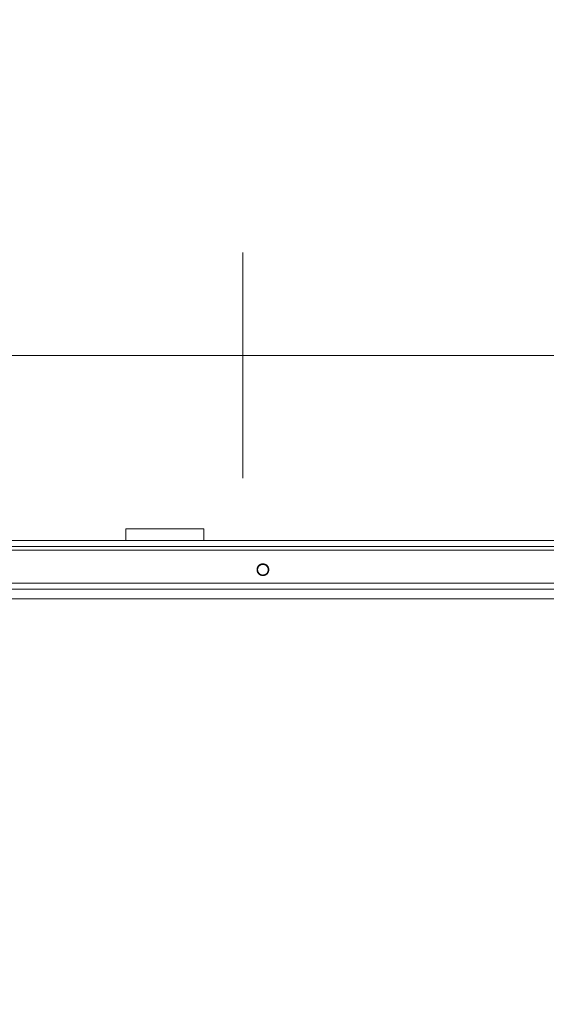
# Model space of a CAD drawing. Header units: millimetres. Extents: x -3490 to 61924, y -72580 to 6847.
# Tile 629 of 656: x 26276 to 26546, y -17988 to -17482. Entities that reach past the tile are written whole.
import ezdxf

# ---------------------------------------------------------------- set-up
doc = ezdxf.new("R2010")
doc.units = ezdxf.units.MM
doc.layers.add('COTAS_P', color=1, linetype='Continuous', lineweight=0)
doc.layers.add('superior_C05', color=7, linetype='Continuous', lineweight=0)
doc.dimstyles.new('R19_100', dxfattribs={"dimtxt": 250, "dimasz": 150, "dimexe": 150, "dimexo": 80, "dimgap": 100, "dimtad": 1, "dimtih": 1, "dimtoh": 1, "dimdsep": 46, "dimcen": 0.09, "dimadec": 0, "dimazin": 0, "dimtfac": 1, "dimtdec": 4, "dimtofl": 0, "dimtmove": 0, "dimatfit": 3, "dimfxl": 1, "dimtolj": 1, "dimtzin": 0, "dimarcsym": 0})

# ---------------------------------------------------------------- blocks, each defined once
blk = doc.blocks.new('DIM_R29_37')
at = {"layer": 'COTAS_P'}
for p, q in [((24250.07, -17080), (24400.07, -17035)), ((26750.07, -17080), (26600.07, -17035)), ((24250.07, -17980), (24250.07, -17080)), ((24250.07, -17080), (26750.07, -17080)), ((24250.07, -17080), (24400.07, -17125)), ((26750.07, -17080), (26600.07, -17125)), ((26750.07, -17980), (26750.07, -17080))]:
    blk.add_line(p, q, dxfattribs=at)
blk.add_text('2500 P', height=250, dxfattribs=at).set_placement((25500.07, -16980))
blk = doc.blocks.new('DIM_R29_51')
at = {"layer": 'COTAS_P'}
for p, q in [((26095.07, -17655), (26050.07, -17805)), ((26795.07, -17655), (26095.07, -17655)), ((26095.07, -18305), (26095.07, -17655)), ((26095.07, -17655), (26140.07, -17805)), ((26095.07, -18305), (26050.07, -18155)), ((26095.07, -18305), (26140.07, -18155)), ((26795.07, -18305), (26095.07, -18305))]:
    blk.add_line(p, q, dxfattribs=at)
blk.add_text('650 P', height=250, rotation=90, dxfattribs=at).set_placement((25995.07, -17980))

msp = doc.modelspace()

# ---------------------------------------------------------------- linework, layer by layer
at = {"layer": 'superior_C05'}
for p, q in [((26390.067, -17602.162), (26390.067, -17602.018)), ((26390.067, -17602.45), (26390.067, -17602.162)), ((26390.067, -17602.881), (26390.067, -17602.45)), ((26390.067, -17603.454), (26390.067, -17602.881)), ((26390.067, -17604.168), (26390.067, -17603.454)), ((26390.067, -17605.02), (26390.067, -17604.168)), ((26390.067, -17606.009), (26390.067, -17605.02)), ((26390.067, -17607.133), (26390.067, -17606.009)), ((26390.067, -17608.387), (26390.067, -17607.133)), ((26390.067, -17609.771), (26390.067, -17608.387)), ((26390.067, -17611.278), (26390.067, -17609.771)), ((26390.067, -17612.908), (26390.067, -17611.278)), ((26390.067, -17614.654), (26390.067, -17612.908)), ((26390.067, -17616.513), (26390.067, -17614.654)), ((26390.067, -17618.48), (26390.067, -17616.513)), ((26390.067, -17620.55), (26390.067, -17618.48)), ((26390.067, -17622.718), (26390.067, -17620.55)), ((26390.067, -17624.979), (26390.067, -17622.718)), ((26390.067, -17627.327), (26390.067, -17624.979)), ((26390.067, -17629.757), (26390.067, -17627.327)), ((26390.067, -17632.261), (26390.067, -17629.757)), ((26390.067, -17634.835), (26390.067, -17632.261)), ((26390.067, -17637.471), (26390.067, -17634.835)), ((26390.067, -17640.163), (26390.067, -17637.471)), ((26390.067, -17642.904), (26390.067, -17640.163)), ((26390.067, -17645.688), (26390.067, -17642.904)), ((26390.067, -17648.508), (26390.067, -17645.688)), ((26390.067, -17651.356), (26390.067, -17648.508)), ((26390.067, -17654.225), (26390.067, -17651.356)), ((26390.067, -17657.109), (26390.067, -17654.225)), ((26390.067, -17660), (26390.067, -17657.109)), ((26390.067, -17660), (26390.067, -17662.891)), ((26390.067, -17662.891), (26390.067, -17665.775)), ((26390.067, -17665.775), (26390.067, -17668.644)), ((26390.067, -17668.644), (26390.067, -17671.492)), ((26390.067, -17671.492), (26390.067, -17674.312)), ((26390.067, -17674.312), (26390.067, -17677.096)), ((26390.067, -17677.096), (26390.067, -17679.837)), ((26390.067, -17679.837), (26390.067, -17682.529)), ((26390.067, -17682.529), (26390.067, -17685.165)), ((26390.067, -17685.165), (26390.067, -17687.739)), ((26390.067, -17687.739), (26390.067, -17690.243)), ((26390.067, -17690.243), (26390.067, -17692.673)), ((26390.067, -17692.673), (26390.067, -17695.021)), ((26390.067, -17695.021), (26390.067, -17697.282)), ((26390.067, -17697.282), (26390.067, -17699.45)), ((26390.067, -17699.45), (26390.067, -17701.52)), ((26390.067, -17701.52), (26390.067, -17703.487)), ((26390.067, -17703.487), (26390.067, -17705.346)), ((26390.067, -17705.346), (26390.067, -17707.092)), ((26390.067, -17707.092), (26390.067, -17708.722)), ((26390.067, -17708.722), (26390.067, -17710.229)), ((26390.067, -17710.229), (26390.067, -17711.613)), ((26390.067, -17711.613), (26390.067, -17712.867)), ((26390.067, -17712.867), (26390.067, -17713.991)), ((26390.067, -17713.991), (26390.067, -17714.98)), ((26390.067, -17714.98), (26390.067, -17715.832)), ((26390.067, -17715.832), (26390.067, -17716.546)), ((26390.067, -17716.546), (26390.067, -17717.119)), ((26390.067, -17717.119), (26390.067, -17717.55)), ((26390.067, -17717.55), (26390.067, -17717.838)), ((26390.067, -17717.838), (26390.067, -17717.982)), ((26330.067, -17750), (26330.067, -17744)), ((26330.067, -17744), (26370.067, -17744)), ((26345.58, -17744), (26345.569, -17744)), ((26345.602, -17744), (26345.58, -17744)), ((26345.636, -17744), (26345.602, -17744)), ((26345.68, -17744), (26345.636, -17744)), ((26345.736, -17744), (26345.68, -17744)), ((26345.802, -17744), (26345.736, -17744)), ((26345.879, -17744), (26345.802, -17744)), ((26345.966, -17744), (26345.879, -17744)), ((26346.063, -17744), (26345.966, -17744)), ((26346.17, -17744), (26346.063, -17744)), ((26346.287, -17744), (26346.17, -17744)), ((26346.414, -17744), (26346.287, -17744)), ((26346.549, -17744), (26346.414, -17744)), ((26346.693, -17744), (26346.549, -17744)), ((26346.846, -17744), (26346.693, -17744)), ((26347.007, -17744), (26346.846, -17744)), ((26347.175, -17744), (26347.007, -17744)), ((26347.35, -17744), (26347.175, -17744)), ((26347.533, -17744), (26347.35, -17744)), ((26347.721, -17744), (26347.533, -17744)), ((26347.915, -17744), (26347.721, -17744)), ((26348.115, -17744), (26347.915, -17744)), ((26348.32, -17744), (26348.115, -17744)), ((26348.528, -17744), (26348.32, -17744)), ((26348.741, -17744), (26348.528, -17744)), ((26348.957, -17744), (26348.741, -17744)), ((26349.176, -17744), (26348.957, -17744)), ((26349.397, -17744), (26349.176, -17744)), ((26349.619, -17744), (26349.397, -17744)), ((26349.843, -17744), (26349.619, -17744)), ((26350.067, -17744), (26349.843, -17744)), ((26350.292, -17744), (26350.067, -17744)), ((26350.516, -17744), (26350.292, -17744)), ((26350.738, -17744), (26350.516, -17744)), ((26350.959, -17744), (26350.738, -17744)), ((26351.178, -17744), (26350.959, -17744)), ((26351.394, -17744), (26351.178, -17744)), ((26351.607, -17744), (26351.394, -17744)), ((26351.815, -17744), (26351.607, -17744)), ((26352.02, -17744), (26351.815, -17744)), ((26352.22, -17744), (26352.02, -17744)), ((26352.414, -17744), (26352.22, -17744)), ((26352.602, -17744), (26352.414, -17744)), ((26352.785, -17744), (26352.602, -17744)), ((26352.96, -17744), (26352.785, -17744)), ((26353.128, -17744), (26352.96, -17744)), ((26353.289, -17744), (26353.128, -17744)), ((26353.442, -17744), (26353.289, -17744)), ((26353.586, -17744), (26353.442, -17744)), ((26353.721, -17744), (26353.586, -17744)), ((26353.848, -17744), (26353.721, -17744)), ((26353.965, -17744), (26353.848, -17744)), ((26354.072, -17744), (26353.965, -17744)), ((26354.169, -17744), (26354.072, -17744)), ((26354.256, -17744), (26354.169, -17744)), ((26354.333, -17744), (26354.256, -17744)), ((26354.399, -17744), (26354.333, -17744)), ((26354.455, -17744), (26354.399, -17744)), ((26354.499, -17744), (26354.455, -17744)), ((26354.533, -17744), (26354.499, -17744)), ((26354.555, -17744), (26354.533, -17744)), ((26354.566, -17744), (26354.555, -17744)), ((26370.067, -17750), (26370.067, -17744)), ((24310.067, -17750), (26690.067, -17750)), ((26330.067, -17750), (26370.067, -17750)), ((26342.09, -17750), (26342.07, -17750)), ((26342.13, -17750), (26342.09, -17750)), ((26342.189, -17750), (26342.13, -17750)), ((26342.268, -17750), (26342.189, -17750)), ((26342.366, -17750), (26342.268, -17750)), ((26342.484, -17750), (26342.366, -17750)), ((26342.62, -17750), (26342.484, -17750)), ((26342.775, -17750), (26342.62, -17750)), ((26342.949, -17750), (26342.775, -17750)), ((26343.139, -17750), (26342.949, -17750)), ((26343.347, -17750), (26343.139, -17750)), ((26343.572, -17750), (26343.347, -17750)), ((26343.813, -17750), (26343.572, -17750)), ((26344.069, -17750), (26343.813, -17750)), ((26344.341, -17750), (26344.069, -17750)), ((26344.626, -17750), (26344.341, -17750)), ((26344.925, -17750), (26344.626, -17750)), ((26345.237, -17750), (26344.925, -17750)), ((26345.561, -17750), (26345.237, -17750)), ((26345.896, -17750), (26345.561, -17750)), ((26345.58, -17750), (26345.569, -17750)), ((26345.602, -17750), (26345.58, -17750)), ((26345.636, -17750), (26345.602, -17750)), ((26345.68, -17750), (26345.636, -17750)), ((26345.736, -17750), (26345.68, -17750)), ((26345.802, -17750), (26345.736, -17750)), ((26345.879, -17750), (26345.802, -17750)), ((26345.966, -17750), (26345.879, -17750)), ((26346.241, -17750), (26345.896, -17750)), ((26346.063, -17750), (26345.966, -17750)), ((26346.17, -17750), (26346.063, -17750)), ((26346.287, -17750), (26346.17, -17750)), ((26346.596, -17750), (26346.241, -17750)), ((26346.414, -17750), (26346.287, -17750)), ((26346.549, -17750), (26346.414, -17750)), ((26346.693, -17750), (26346.549, -17750)), ((26346.96, -17750), (26346.596, -17750)), ((26346.846, -17750), (26346.693, -17750)), ((26347.007, -17750), (26346.846, -17750)), ((26347.331, -17750), (26346.96, -17750)), ((26347.175, -17750), (26347.007, -17750)), ((26347.35, -17750), (26347.175, -17750)), ((26347.709, -17750), (26347.331, -17750)), ((26347.533, -17750), (26347.35, -17750)), ((26347.721, -17750), (26347.533, -17750)), ((26348.093, -17750), (26347.709, -17750)), ((26347.915, -17750), (26347.721, -17750)), ((26348.115, -17750), (26347.915, -17750)), ((26348.482, -17750), (26348.093, -17750)), ((26348.32, -17750), (26348.115, -17750)), ((26348.528, -17750), (26348.32, -17750)), ((26348.875, -17750), (26348.482, -17750)), ((26348.741, -17750), (26348.528, -17750)), ((26348.957, -17750), (26348.741, -17750)), ((26349.271, -17750), (26348.875, -17750)), ((26349.176, -17750), (26348.957, -17750)), ((26349.397, -17750), (26349.176, -17750)), ((26349.669, -17750), (26349.271, -17750)), ((26349.619, -17750), (26349.397, -17750)), ((26349.843, -17750), (26349.619, -17750)), ((26350.067, -17750), (26349.669, -17750)), ((26350.067, -17750), (26349.843, -17750)), ((26350.292, -17750), (26350.067, -17750)), ((26350.067, -17750), (26350.466, -17750)), ((26350.516, -17750), (26350.292, -17750)), ((26350.466, -17750), (26350.864, -17750)), ((26350.738, -17750), (26350.516, -17750)), ((26350.959, -17750), (26350.738, -17750)), ((26350.864, -17750), (26351.26, -17750)), ((26351.178, -17750), (26350.959, -17750)), ((26351.394, -17750), (26351.178, -17750)), ((26351.26, -17750), (26351.653, -17750)), ((26351.607, -17750), (26351.394, -17750)), ((26351.815, -17750), (26351.607, -17750)), ((26351.653, -17750), (26352.042, -17750)), ((26352.02, -17750), (26351.815, -17750)), ((26352.22, -17750), (26352.02, -17750)), ((26352.042, -17750), (26352.426, -17750)), ((26352.414, -17750), (26352.22, -17750)), ((26352.602, -17750), (26352.414, -17750)), ((26352.426, -17750), (26352.804, -17750)), ((26352.785, -17750), (26352.602, -17750)), ((26352.96, -17750), (26352.785, -17750)), ((26352.804, -17750), (26353.175, -17750)), ((26353.128, -17750), (26352.96, -17750)), ((26353.289, -17750), (26353.128, -17750)), ((26353.175, -17750), (26353.539, -17750)), ((26353.442, -17750), (26353.289, -17750)), ((26353.586, -17750), (26353.442, -17750)), ((26353.539, -17750), (26353.894, -17750)), ((26353.721, -17750), (26353.586, -17750)), ((26353.848, -17750), (26353.721, -17750)), ((26353.965, -17750), (26353.848, -17750)), ((26353.894, -17750), (26354.239, -17750)), ((26354.072, -17750), (26353.965, -17750)), ((26354.169, -17750), (26354.072, -17750)), ((26354.256, -17750), (26354.169, -17750)), ((26354.239, -17750), (26354.574, -17750)), ((26354.333, -17750), (26354.256, -17750)), ((26354.399, -17750), (26354.333, -17750)), ((26354.455, -17750), (26354.399, -17750)), ((26354.499, -17750), (26354.455, -17750)), ((26354.533, -17750), (26354.499, -17750)), ((26354.555, -17750), (26354.533, -17750)), ((26354.566, -17750), (26354.555, -17750)), ((26354.574, -17750), (26354.898, -17750)), ((26354.898, -17750), (26355.21, -17750)), ((26355.21, -17750), (26355.509, -17750)), ((26355.509, -17750), (26355.794, -17750)), ((26355.794, -17750), (26356.066, -17750)), ((26356.066, -17750), (26356.322, -17750)), ((26356.322, -17750), (26356.563, -17750)), ((26356.563, -17750), (26356.788, -17750)), ((26356.788, -17750), (26356.996, -17750)), ((26356.996, -17750), (26357.186, -17750)), ((26357.186, -17750), (26357.36, -17750)), ((26357.36, -17750), (26357.514, -17750)), ((26357.514, -17750), (26357.651, -17750)), ((26357.651, -17750), (26357.768, -17750)), ((26357.768, -17750), (26357.867, -17750)), ((26357.867, -17750), (26357.946, -17750)), ((26357.946, -17750), (26358.005, -17750)), ((26358.005, -17750), (26358.045, -17750)), ((26358.045, -17750), (26358.065, -17750)), ((24300.067, -17755), (26700.067, -17755)), ((24310.067, -17753), (26690.067, -17753)), ((24310.067, -17755), (26690.067, -17755)), ((26100.817, -17755), (26700.067, -17755)), ((26397.446, -17764.85), (26397.442, -17765)), ((26397.442, -17765), (26397.446, -17765.15)), ((26397.457, -17764.701), (26397.446, -17764.85)), ((26397.446, -17765.15), (26397.457, -17765.299)), ((26397.476, -17764.553), (26397.457, -17764.701)), ((26397.457, -17765.299), (26397.476, -17765.447)), ((26397.502, -17764.406), (26397.476, -17764.553)), ((26397.476, -17765.447), (26397.502, -17765.594)), ((26397.535, -17764.26), (26397.502, -17764.406)), ((26397.502, -17765.594), (26397.535, -17765.74)), ((26397.576, -17764.116), (26397.535, -17764.26)), ((26397.535, -17765.74), (26397.576, -17765.884)), ((26397.623, -17763.974), (26397.576, -17764.116)), ((26397.576, -17765.884), (26397.623, -17766.026)), ((26397.678, -17763.835), (26397.623, -17763.974)), ((26397.623, -17766.026), (26397.678, -17766.165)), ((26397.74, -17763.698), (26397.678, -17763.835)), ((26397.696, -17764.863), (26397.692, -17765)), ((26397.692, -17765), (26397.696, -17765.137)), ((26397.706, -17764.726), (26397.696, -17764.863)), ((26397.696, -17765.137), (26397.706, -17765.274)), ((26397.723, -17764.59), (26397.706, -17764.726)), ((26397.706, -17765.274), (26397.723, -17765.41)), ((26397.747, -17764.455), (26397.723, -17764.59)), ((26397.723, -17765.41), (26397.747, -17765.545)), ((26397.808, -17763.565), (26397.74, -17763.698)), ((26397.778, -17764.321), (26397.747, -17764.455)), ((26397.747, -17765.545), (26397.778, -17765.679)), ((26397.815, -17764.189), (26397.778, -17764.321)), ((26397.778, -17765.679), (26397.815, -17765.811)), ((26397.883, -17763.436), (26397.808, -17763.565)), ((26397.858, -17764.059), (26397.815, -17764.189)), ((26397.815, -17765.811), (26397.858, -17765.941)), ((26397.908, -17763.932), (26397.858, -17764.059)), ((26397.858, -17765.941), (26397.908, -17766.068)), ((26397.964, -17763.31), (26397.883, -17763.436)), ((26397.965, -17763.807), (26397.908, -17763.932)), ((26397.908, -17766.068), (26397.965, -17766.193)), ((26398.051, -17763.189), (26397.964, -17763.31)), ((26398.027, -17763.685), (26397.965, -17763.807)), ((26398.096, -17763.566), (26398.027, -17763.685)), ((26398.144, -17763.072), (26398.051, -17763.189)), ((26398.17, -17763.451), (26398.096, -17763.566)), ((26398.243, -17762.959), (26398.144, -17763.072)), ((26398.25, -17763.34), (26398.17, -17763.451)), ((26398.348, -17762.852), (26398.243, -17762.959)), ((26398.336, -17763.232), (26398.25, -17763.34)), ((26398.427, -17763.13), (26398.336, -17763.232)), ((26398.457, -17762.751), (26398.348, -17762.852)), ((26398.522, -17763.031), (26398.427, -17763.13)), ((26398.572, -17762.655), (26398.457, -17762.751)), ((26398.623, -17762.938), (26398.522, -17763.031)), ((26398.691, -17762.564), (26398.572, -17762.655)), ((26398.728, -17762.85), (26398.623, -17762.938)), ((26398.815, -17762.48), (26398.691, -17762.564)), ((26398.837, -17762.767), (26398.728, -17762.85)), ((26398.942, -17762.402), (26398.815, -17762.48)), ((26398.95, -17762.69), (26398.837, -17762.767)), ((26399.074, -17762.33), (26398.942, -17762.402)), ((26399.067, -17762.618), (26398.95, -17762.69)), ((26399.188, -17762.553), (26399.067, -17762.618)), ((26399.209, -17762.265), (26399.074, -17762.33)), ((26399.311, -17762.493), (26399.188, -17762.553)), ((26399.346, -17762.207), (26399.209, -17762.265)), ((26399.438, -17762.44), (26399.311, -17762.493)), ((26399.487, -17762.156), (26399.346, -17762.207)), ((26399.567, -17762.393), (26399.438, -17762.44)), ((26399.63, -17762.112), (26399.487, -17762.156)), ((26399.698, -17762.353), (26399.567, -17762.393)), ((26399.775, -17762.075), (26399.63, -17762.112)), ((26399.831, -17762.319), (26399.698, -17762.353)), ((26399.922, -17762.046), (26399.775, -17762.075)), ((26399.965, -17762.292), (26399.831, -17762.319)), ((26400.069, -17762.023), (26399.922, -17762.046)), ((26400.101, -17762.271), (26399.965, -17762.292)), ((26400.218, -17762.008), (26400.069, -17762.023)), ((26400.237, -17762.258), (26400.101, -17762.271)), ((26400.368, -17762.001), (26400.218, -17762.008)), ((26400.374, -17762.251), (26400.237, -17762.258)), ((26400.517, -17762.001), (26400.368, -17762.001)), ((26400.511, -17762.251), (26400.374, -17762.251)), ((26400.648, -17762.258), (26400.511, -17762.251)), ((26400.667, -17762.008), (26400.517, -17762.001)), ((26400.784, -17762.271), (26400.648, -17762.258)), ((26400.816, -17762.023), (26400.667, -17762.008)), ((26400.92, -17762.292), (26400.784, -17762.271)), ((26400.963, -17762.046), (26400.816, -17762.023)), ((26401.054, -17762.319), (26400.92, -17762.292)), ((26401.11, -17762.075), (26400.963, -17762.046)), ((26401.187, -17762.353), (26401.054, -17762.319)), ((26401.255, -17762.112), (26401.11, -17762.075)), ((26401.318, -17762.393), (26401.187, -17762.353)), ((26401.398, -17762.156), (26401.255, -17762.112)), ((26401.447, -17762.44), (26401.318, -17762.393)), ((26401.539, -17762.207), (26401.398, -17762.156)), ((26401.574, -17762.493), (26401.447, -17762.44)), ((26401.676, -17762.265), (26401.539, -17762.207)), ((26401.697, -17762.553), (26401.574, -17762.493)), ((26401.811, -17762.33), (26401.676, -17762.265)), ((26401.817, -17762.618), (26401.697, -17762.553)), ((26401.942, -17762.402), (26401.811, -17762.33)), ((26401.934, -17762.69), (26401.817, -17762.618)), ((26402.048, -17762.767), (26401.934, -17762.69)), ((26402.07, -17762.48), (26401.942, -17762.402)), ((26402.157, -17762.85), (26402.048, -17762.767)), ((26402.194, -17762.564), (26402.07, -17762.48)), ((26402.262, -17762.938), (26402.157, -17762.85)), ((26402.313, -17762.655), (26402.194, -17762.564)), ((26402.363, -17763.031), (26402.262, -17762.938)), ((26402.428, -17762.751), (26402.313, -17762.655)), ((26402.458, -17763.13), (26402.363, -17763.031)), ((26402.537, -17762.852), (26402.428, -17762.751)), ((26402.549, -17763.232), (26402.458, -17763.13)), ((26402.642, -17762.959), (26402.537, -17762.852)), ((26402.635, -17763.34), (26402.549, -17763.232)), ((26402.715, -17763.451), (26402.635, -17763.34)), ((26402.741, -17763.072), (26402.642, -17762.959)), ((26402.789, -17763.566), (26402.715, -17763.451)), ((26402.834, -17763.189), (26402.741, -17763.072)), ((26402.858, -17763.685), (26402.789, -17763.566)), ((26402.921, -17763.31), (26402.834, -17763.189)), ((26402.92, -17763.807), (26402.858, -17763.685)), ((26402.977, -17763.932), (26402.92, -17763.807)), ((26402.92, -17766.193), (26402.977, -17766.068)), ((26403.002, -17763.436), (26402.921, -17763.31)), ((26403.027, -17764.059), (26402.977, -17763.932)), ((26402.977, -17766.068), (26403.027, -17765.941)), ((26403.077, -17763.565), (26403.002, -17763.436)), ((26403.07, -17764.189), (26403.027, -17764.059)), ((26403.027, -17765.941), (26403.07, -17765.811)), ((26403.107, -17764.321), (26403.07, -17764.189)), ((26403.07, -17765.811), (26403.107, -17765.679)), ((26403.145, -17763.698), (26403.077, -17763.565)), ((26403.138, -17764.455), (26403.107, -17764.321)), ((26403.107, -17765.679), (26403.138, -17765.545)), ((26403.162, -17764.59), (26403.138, -17764.455)), ((26403.138, -17765.545), (26403.162, -17765.41)), ((26403.207, -17763.835), (26403.145, -17763.698)), ((26403.179, -17764.726), (26403.162, -17764.59)), ((26403.162, -17765.41), (26403.179, -17765.274)), ((26403.189, -17764.863), (26403.179, -17764.726)), ((26403.179, -17765.274), (26403.189, -17765.137)), ((26403.192, -17765), (26403.189, -17764.863)), ((26403.192, -17765), (26403.189, -17765.137)), ((26403.262, -17763.974), (26403.207, -17763.835)), ((26403.207, -17766.165), (26403.262, -17766.026)), ((26403.309, -17764.116), (26403.262, -17763.974)), ((26403.262, -17766.026), (26403.309, -17765.884)), ((26403.35, -17764.26), (26403.309, -17764.116)), ((26403.309, -17765.884), (26403.35, -17765.74)), ((26403.383, -17764.406), (26403.35, -17764.26)), ((26403.35, -17765.74), (26403.383, -17765.594)), ((26403.409, -17764.553), (26403.383, -17764.406)), ((26403.383, -17765.594), (26403.409, -17765.447)), ((26403.428, -17764.701), (26403.409, -17764.553)), ((26403.409, -17765.447), (26403.428, -17765.299)), ((26403.439, -17764.85), (26403.428, -17764.701)), ((26403.428, -17765.299), (26403.439, -17765.15)), ((26403.442, -17765), (26403.439, -17764.85)), ((26403.442, -17765), (26403.439, -17765.15)), ((26397.678, -17766.165), (26397.74, -17766.302)), ((26397.74, -17766.302), (26397.808, -17766.435)), ((26397.808, -17766.435), (26397.883, -17766.564)), ((26397.883, -17766.564), (26397.964, -17766.69)), ((26397.964, -17766.69), (26398.051, -17766.811)), ((26397.965, -17766.193), (26398.027, -17766.315)), ((26398.027, -17766.315), (26398.096, -17766.434)), ((26398.051, -17766.811), (26398.144, -17766.928)), ((26398.096, -17766.434), (26398.17, -17766.549)), ((26398.144, -17766.928), (26398.243, -17767.041)), ((26398.17, -17766.549), (26398.25, -17766.66)), ((26398.243, -17767.041), (26398.348, -17767.148)), ((26398.25, -17766.66), (26398.336, -17766.768)), ((26398.336, -17766.768), (26398.427, -17766.87)), ((26398.348, -17767.148), (26398.457, -17767.249)), ((26398.427, -17766.87), (26398.522, -17766.969)), ((26398.457, -17767.249), (26398.572, -17767.345)), ((26398.522, -17766.969), (26398.623, -17767.062)), ((26398.572, -17767.345), (26398.691, -17767.436)), ((26398.623, -17767.062), (26398.728, -17767.15)), ((26398.691, -17767.436), (26398.815, -17767.52)), ((26398.728, -17767.15), (26398.837, -17767.233)), ((26398.815, -17767.52), (26398.942, -17767.598)), ((26398.837, -17767.233), (26398.95, -17767.31)), ((26398.942, -17767.598), (26399.074, -17767.67)), ((26398.95, -17767.31), (26399.067, -17767.382)), ((26399.067, -17767.382), (26399.188, -17767.447)), ((26399.074, -17767.67), (26399.209, -17767.735)), ((26399.188, -17767.447), (26399.311, -17767.507)), ((26399.209, -17767.735), (26399.346, -17767.793)), ((26399.311, -17767.507), (26399.438, -17767.56)), ((26399.346, -17767.793), (26399.487, -17767.844)), ((26399.438, -17767.56), (26399.567, -17767.607)), ((26399.487, -17767.844), (26399.63, -17767.888)), ((26399.567, -17767.607), (26399.698, -17767.647)), ((26399.63, -17767.888), (26399.775, -17767.925)), ((26399.698, -17767.647), (26399.831, -17767.681)), ((26399.775, -17767.925), (26399.922, -17767.954)), ((26399.831, -17767.681), (26399.965, -17767.708)), ((26399.922, -17767.954), (26400.069, -17767.977)), ((26399.965, -17767.708), (26400.101, -17767.729)), ((26400.069, -17767.977), (26400.218, -17767.992)), ((26400.101, -17767.729), (26400.237, -17767.742)), ((26400.218, -17767.992), (26400.368, -17767.999)), ((26400.237, -17767.742), (26400.374, -17767.749)), ((26400.368, -17767.999), (26400.517, -17767.999)), ((26400.374, -17767.749), (26400.511, -17767.749)), ((26400.511, -17767.749), (26400.648, -17767.742)), ((26400.517, -17767.999), (26400.667, -17767.992)), ((26400.648, -17767.742), (26400.784, -17767.729)), ((26400.667, -17767.992), (26400.816, -17767.977)), ((26400.784, -17767.729), (26400.92, -17767.708)), ((26400.816, -17767.977), (26400.963, -17767.954)), ((26400.92, -17767.708), (26401.054, -17767.681)), ((26400.963, -17767.954), (26401.11, -17767.925)), ((26401.054, -17767.681), (26401.187, -17767.647)), ((26401.11, -17767.925), (26401.255, -17767.888)), ((26401.187, -17767.647), (26401.318, -17767.607)), ((26401.255, -17767.888), (26401.398, -17767.844)), ((26401.318, -17767.607), (26401.447, -17767.56)), ((26401.398, -17767.844), (26401.539, -17767.793)), ((26401.447, -17767.56), (26401.574, -17767.507)), ((26401.539, -17767.793), (26401.676, -17767.735)), ((26401.574, -17767.507), (26401.697, -17767.447)), ((26401.676, -17767.735), (26401.811, -17767.67)), ((26401.697, -17767.447), (26401.817, -17767.382)), ((26401.811, -17767.67), (26401.942, -17767.598)), ((26401.817, -17767.382), (26401.934, -17767.31)), ((26401.934, -17767.31), (26402.048, -17767.233)), ((26401.942, -17767.598), (26402.07, -17767.52)), ((26402.048, -17767.233), (26402.157, -17767.15)), ((26402.07, -17767.52), (26402.194, -17767.436)), ((26402.157, -17767.15), (26402.262, -17767.062)), ((26402.194, -17767.436), (26402.313, -17767.345)), ((26402.262, -17767.062), (26402.363, -17766.969)), ((26402.313, -17767.345), (26402.428, -17767.249)), ((26402.363, -17766.969), (26402.458, -17766.87)), ((26402.428, -17767.249), (26402.537, -17767.148)), ((26402.458, -17766.87), (26402.549, -17766.768)), ((26402.537, -17767.148), (26402.642, -17767.041)), ((26402.549, -17766.768), (26402.635, -17766.66)), ((26402.635, -17766.66), (26402.715, -17766.549)), ((26402.642, -17767.041), (26402.741, -17766.928)), ((26402.715, -17766.549), (26402.789, -17766.434)), ((26402.741, -17766.928), (26402.834, -17766.811)), ((26402.789, -17766.434), (26402.858, -17766.315)), ((26402.834, -17766.811), (26402.921, -17766.69)), ((26402.858, -17766.315), (26402.92, -17766.193)), ((26402.921, -17766.69), (26403.002, -17766.564)), ((26403.002, -17766.564), (26403.077, -17766.435)), ((26403.077, -17766.435), (26403.145, -17766.302)), ((26403.145, -17766.302), (26403.207, -17766.165)), ((24310.067, -17772), (26690.067, -17772)), ((24310.067, -17775), (26690.067, -17775)), ((24250.067, -17780), (26750.067, -17780)), ((26330.123, -17780), (26330.074, -17780)), ((26330.223, -17780), (26330.123, -17780)), ((26330.371, -17780), (26330.223, -17780)), ((26330.569, -17780), (26330.371, -17780)), ((26330.815, -17780), (26330.569, -17780)), ((26331.109, -17780), (26330.815, -17780)), ((26331.45, -17780), (26331.109, -17780)), ((26331.837, -17780), (26331.45, -17780)), ((26332.27, -17780), (26331.837, -17780)), ((26332.747, -17780), (26332.27, -17780)), ((26333.267, -17780), (26332.747, -17780)), ((26333.829, -17780), (26333.267, -17780)), ((26334.431, -17780), (26333.829, -17780)), ((26335.072, -17780), (26334.431, -17780)), ((26335.75, -17780), (26335.072, -17780)), ((26336.464, -17780), (26335.75, -17780)), ((26337.212, -17780), (26336.464, -17780)), ((26337.991, -17780), (26337.212, -17780)), ((26338.801, -17780), (26337.991, -17780)), ((26339.639, -17780), (26338.801, -17780)), ((26340.502, -17780), (26339.639, -17780)), ((26341.39, -17780), (26340.502, -17780)), ((26342.299, -17780), (26341.39, -17780)), ((26343.227, -17780), (26342.299, -17780)), ((26344.172, -17780), (26343.227, -17780)), ((26345.132, -17780), (26344.172, -17780)), ((26346.105, -17780), (26345.132, -17780)), ((26347.087, -17780), (26346.105, -17780)), ((26348.076, -17780), (26347.087, -17780)), ((26349.071, -17780), (26348.076, -17780)), ((26350.067, -17780), (26349.071, -17780)), ((26350.067, -17780), (26351.064, -17780)), ((26351.064, -17780), (26352.059, -17780)), ((26352.059, -17780), (26353.048, -17780)), ((26353.048, -17780), (26354.03, -17780)), ((26354.03, -17780), (26355.003, -17780)), ((26355.003, -17780), (26355.963, -17780)), ((26355.963, -17780), (26356.908, -17780)), ((26356.908, -17780), (26357.836, -17780)), ((26357.836, -17780), (26358.745, -17780)), ((26358.745, -17780), (26359.633, -17780)), ((26359.633, -17780), (26360.496, -17780)), ((26360.496, -17780), (26361.334, -17780)), ((26361.334, -17780), (26362.144, -17780)), ((26362.144, -17780), (26362.923, -17780)), ((26362.923, -17780), (26363.671, -17780)), ((26363.671, -17780), (26364.385, -17780)), ((26364.385, -17780), (26365.063, -17780)), ((26365.063, -17780), (26365.704, -17780)), ((26365.704, -17780), (26366.306, -17780)), ((26366.306, -17780), (26366.868, -17780)), ((26366.868, -17780), (26367.388, -17780)), ((26367.388, -17780), (26367.865, -17780)), ((26367.865, -17780), (26368.298, -17780)), ((26368.298, -17780), (26368.685, -17780)), ((26368.685, -17780), (26369.026, -17780)), ((26369.026, -17780), (26369.32, -17780)), ((26369.32, -17780), (26369.566, -17780)), ((26369.566, -17780), (26369.764, -17780)), ((26369.764, -17780), (26369.912, -17780)), ((26369.912, -17780), (26370.012, -17780)), ((26370.012, -17780), (26370.061, -17780))]:
    msp.add_line(p, q, dxfattribs=at)

# ---------------------------------------------------------------- dimensions: what is measured, and where the dimension line sits
at = {"layer": 'COTAS_P'}
for p1, p2, distance, picture, middle in [((24250.067, -17980), (26750.067, -17980), 900, 'DIM_R29_37', (25500.067, -17080)), ((26795.067, -18305), (26795.067, -17655), 700, 'DIM_R29_51', (26095.067, -17980))]:
    dim = msp.add_aligned_dim(p1=p1, p2=p2, distance=distance, text='<> P', dimstyle='R19_100', dxfattribs=at)
    dim.commit()
    dim.dimension.update_dxf_attribs({"geometry": picture, "text_midpoint": middle})

doc.saveas('drawing.dxf')
